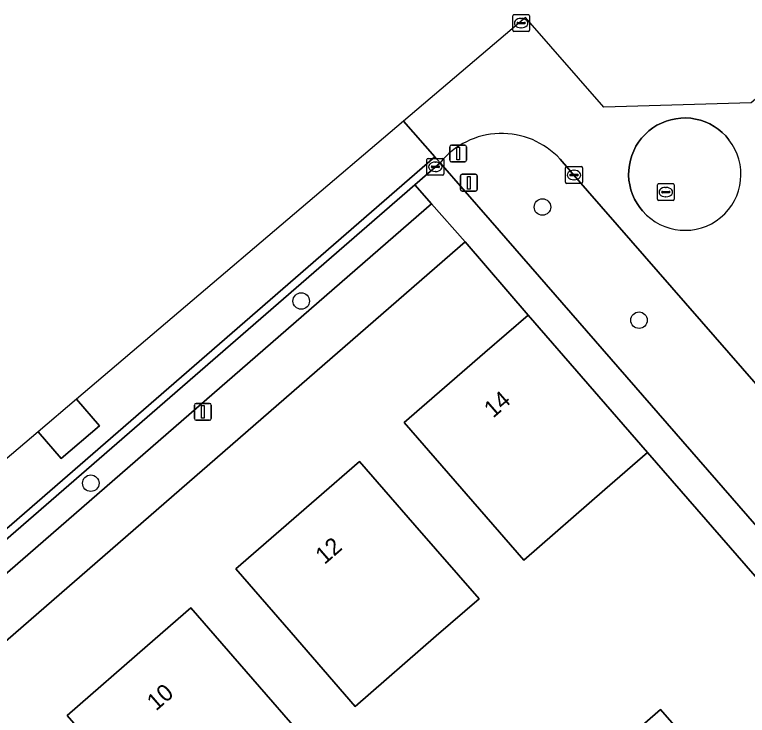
# Model space of a CAD drawing. Extents: x 155887 to 156869, y 383880 to 384678.
# Drawn here: x 156339.5 to 156382.93, y 384411.31 to 384452.87 of the extents above; entities that cross this region are included whole.
import ezdxf

# ---------------------------------------------------------------- set-up
doc = ezdxf.new("R2010")
doc.units = 0
for name, color, linetype in [('IMGEO_Afsluitpaal', 7, 'Continuous'), ('IMGEO_Berm_groen', 7, 'Continuous'), ('IMGEO_Boom', 7, 'Continuous'), ('IMGEO_Erf', 7, 'Continuous'), ('IMGEO_Kolk', 7, 'Continuous'), ('IMGEO_Lichtmast', 7, 'Continuous'), ('IMGEO_Muur', 7, 'Continuous'), ('IMGEO_Pand', 7, 'Continuous'), ('IMGEO_Pand_nummerreeks', 7, 'Continuous'), ('IMGEO_Parkeervlak_open', 7, 'Continuous'), ('IMGEO_Rijbaan_lokaal_gesloten', 7, 'Continuous'), ('IMGEO_Rijbaan_lokaal_open', 7, 'Continuous'), ('IMGEO_Rioolput', 7, 'Continuous'), ('IMGEO_Voetpad_open', 7, 'Continuous')]:
    doc.layers.add(name, color=color, linetype=linetype)

msp = doc.modelspace()

# ---------------------------------------------------------------- linework, layer by layer
at = {"layer": 'IMGEO_Afsluitpaal'}
for p, q in [((156365.295, 384444.236), (156365.295, 384445.036)), ((156365.295, 384445.036), (156365.295, 384444.236)), ((156365.395, 384445.136), (156366.185, 384445.136)), ((156366.185, 384445.136), (156365.395, 384445.136)), ((156366.285, 384445.036), (156366.285, 384444.236)), ((156366.285, 384444.236), (156366.285, 384445.036)), ((156366.185, 384444.136), (156365.395, 384444.136)), ((156365.395, 384444.136), (156366.185, 384444.136))]:
    msp.add_line(p, q, dxfattribs=at)
msp.add_lwpolyline([(156365.715, 384445.011), (156365.865, 384445.011), (156365.865, 384444.261), (156365.715, 384444.261), (156365.715, 384445.011)], dxfattribs=at)
for centre, start, end in [((156365.395, 384445.036), 90, 180), ((156365.395, 384445.036), 90, 180), ((156366.185, 384445.036), 0, 90), ((156366.185, 384445.036), 360, 90), ((156365.395, 384444.236), 180, 270), ((156365.395, 384444.236), 180, 270), ((156366.185, 384444.236), 270, 0), ((156366.185, 384444.236), 270, 0)]:
    msp.add_arc(centre, 0.1, start, end, dxfattribs=at)
at = {"layer": 'IMGEO_Berm_groen'}
for points in [[(156372.657, 384443.356), (156372.336, 384443.723), (156371.828, 384444.303)], [(156364.717, 384444.085), (156367.685, 384440.674), (156409.66, 384392.433), (156413.827, 384396.051), (156413.578, 384396.396), (156372.657, 384443.356)]]:
    msp.add_lwpolyline(points, dxfattribs=at)
msp.add_arc((156368.367, 384441.125), 4.699, 42.5519, 140.96, dxfattribs=at)
at = {"layer": 'IMGEO_Boom'}
for centre in [(156370.786, 384441.457), (156356.49, 384435.882), (156376.512, 384434.748), (156344.014, 384425.077)]:
    msp.add_circle(centre, 0.489, dxfattribs=at)
at = {"layer": 'IMGEO_Erf'}
for points in [[(156408.123, 384391.086), (156404.4, 384395.417), (156377.02, 384426.898), (156374.487, 384424.698), (156369.682, 384420.523), (156362.599, 384428.676), (156367.375, 384432.826), (156369.937, 384435.051), (156366.216, 384439.396), (156296.268, 384378.553), (156298.818, 384375.511), (156338.119, 384330.3), (156359.041, 384348.401)], [(156355.889, 384416.219), (156352.608, 384419.995), (156357.387, 384424.147), (156359.946, 384426.37), (156363.226, 384422.596), (156367.029, 384418.217), (156364.496, 384416.017), (156359.691, 384411.842)], [(156349.698, 384403.151), (156345.893, 384407.531), (156342.615, 384411.304), (156347.387, 384415.45), (156349.953, 384417.679), (156353.229, 384413.907), (156357.036, 384409.526), (156354.503, 384407.326)], [(156375.158, 384409.368), (156377.792, 384411.656), (156379.566, 384409.613), (156376.932, 384407.325)]]:
    msp.add_lwpolyline(points, close=True, dxfattribs=at)
at = {"layer": 'IMGEO_Kolk'}
for p, q in [((156364.016, 384444.346), (156364.868, 384444.346)), ((156363.941, 384443.42), (156363.941, 384444.272)), ((156364.2, 384443.84), (156364.2, 384443.852)), ((156364.243, 384443.889), (156364.641, 384443.889)), ((156364.429, 384444.126), (156364.454, 384444.126)), ((156364.684, 384443.852), (156364.684, 384443.84)), ((156364.942, 384444.272), (156364.942, 384443.42)), ((156372.232, 384443.857), (156373.084, 384443.857)), ((156364.638, 384443.803), (156364.24, 384443.803)), ((156364.452, 384443.566), (156364.427, 384443.566)), ((156372.157, 384442.931), (156372.157, 384443.783)), ((156372.645, 384443.637), (156372.67, 384443.637)), ((156373.158, 384443.783), (156373.158, 384442.931)), ((156364.868, 384443.346), (156364.016, 384443.346)), ((156372.416, 384443.351), (156372.416, 384443.363)), ((156372.854, 384443.314), (156372.456, 384443.314)), ((156372.459, 384443.4), (156372.857, 384443.4)), ((156372.668, 384443.077), (156372.643, 384443.077)), ((156372.9, 384443.363), (156372.9, 384443.351)), ((156373.084, 384442.857), (156372.232, 384442.857))]:
    msp.add_line(p, q, dxfattribs=at)
for points in [[(156364.016, 384444.346), (156364.868, 384444.346)], [(156363.941, 384443.42), (156363.941, 384444.272)], [(156364.942, 384444.272), (156364.942, 384443.42)], [(156372.232, 384443.857), (156373.084, 384443.857)], [(156372.157, 384442.931), (156372.157, 384443.783)], [(156373.158, 384443.783), (156373.158, 384442.931)], [(156364.868, 384443.346), (156364.016, 384443.346)], [(156373.084, 384442.857), (156372.232, 384442.857)]]:
    msp.add_lwpolyline(points, dxfattribs=at)
for centre, radius, start, end in [((156364.018, 384444.27), 0.0765, 91.552, 178.448), ((156364.018, 384444.27), 0.0765, 91.552, 178.448), ((156364.866, 384444.27), 0.0765, 1.552, 88.448), ((156364.866, 384444.27), 0.0765, 1.552, 88.448), ((156364.24, 384443.849), 0.0403, 85.8775, 175.7526), ((156364.645, 384443.851), 0.0386, 1.7309, 96.639), ((156372.234, 384443.781), 0.0765, 91.552, 178.448), ((156372.234, 384443.781), 0.0765, 91.552, 178.448), ((156373.082, 384443.781), 0.0765, 1.552, 88.448), ((156373.082, 384443.781), 0.0765, 1.552, 88.448), ((156364.018, 384443.422), 0.0765, 181.552, 268.448), ((156364.018, 384443.422), 0.0765, 181.552, 268.448), ((156364.237, 384443.839), 0.0366, 178.938, 274.7102), ((156364.641, 384443.846), 0.043, 264.8664, 352.4533), ((156364.866, 384443.422), 0.0765, 271.552, 358.448), ((156364.866, 384443.422), 0.0765, 271.552, 358.448), ((156372.456, 384443.36), 0.0403, 85.8775, 175.7526), ((156372.453, 384443.35), 0.0366, 178.938, 274.7102), ((156372.857, 384443.357), 0.043, 264.8664, 352.4533), ((156372.861, 384443.362), 0.0386, 1.7309, 96.639), ((156372.234, 384442.933), 0.0765, 181.552, 268.448), ((156372.234, 384442.933), 0.0765, 181.552, 268.448), ((156373.082, 384442.933), 0.0765, 271.552, 358.448), ((156373.082, 384442.933), 0.0765, 271.552, 358.448)]:
    msp.add_arc(centre, radius, start, end, dxfattribs=at)
for centre, major_axis, ratio, start_param, end_param in [((156364.428, 384443.846), (-0.387, 0.002), 0.722429, 4.712389, 7.853982), ((156364.453, 384443.846), (-0.39, 0.002), 0.717154, 1.570796, 4.712389), ((156372.644, 384443.357), (-0.387, 0.002), 0.722429, 4.712389, 7.853982), ((156372.669, 384443.357), (-0.39, 0.002), 0.717154, 1.570796, 4.712389)]:
    msp.add_ellipse(centre, major_axis=major_axis, ratio=ratio, start_param=start_param, end_param=end_param, dxfattribs=at)
at = {"layer": 'IMGEO_Lichtmast'}
for p, q in [((156365.93, 384442.501), (156365.93, 384443.301)), ((156365.93, 384443.301), (156365.93, 384442.501)), ((156366.03, 384443.401), (156366.82, 384443.401)), ((156366.82, 384443.401), (156366.03, 384443.401)), ((156366.92, 384443.301), (156366.92, 384442.501)), ((156366.92, 384442.501), (156366.92, 384443.301)), ((156366.82, 384442.401), (156366.03, 384442.401)), ((156366.03, 384442.401), (156366.82, 384442.401)), ((156350.163, 384428.915), (156350.163, 384429.715)), ((156350.163, 384429.715), (156350.163, 384428.915)), ((156350.263, 384429.815), (156351.053, 384429.815)), ((156351.053, 384429.815), (156350.263, 384429.815)), ((156351.153, 384429.715), (156351.153, 384428.915)), ((156351.153, 384428.915), (156351.153, 384429.715)), ((156351.053, 384428.815), (156350.263, 384428.815)), ((156350.263, 384428.815), (156351.053, 384428.815))]:
    msp.add_line(p, q, dxfattribs=at)
for points in [[(156366.35, 384443.276), (156366.5, 384443.276), (156366.5, 384442.526), (156366.35, 384442.526), (156366.35, 384443.276)], [(156350.583, 384429.69), (156350.733, 384429.69), (156350.733, 384428.94), (156350.583, 384428.94), (156350.583, 384429.69)]]:
    msp.add_lwpolyline(points, dxfattribs=at)
for centre, start, end in [((156366.03, 384443.301), 90, 180), ((156366.03, 384443.301), 90, 180), ((156366.82, 384443.301), 0, 90), ((156366.82, 384443.301), 360, 90), ((156366.03, 384442.501), 180, 270), ((156366.03, 384442.501), 180, 270), ((156366.82, 384442.501), 270, 0), ((156366.82, 384442.501), 270, 0), ((156350.263, 384429.715), 90, 180), ((156350.263, 384429.715), 90, 180), ((156351.053, 384429.715), 0, 90), ((156351.053, 384429.715), 360, 90), ((156350.263, 384428.915), 180, 270), ((156350.263, 384428.915), 180, 270), ((156351.053, 384428.915), 270, 0), ((156351.053, 384428.915), 270, 0)]:
    msp.add_arc(centre, 0.1, start, end, dxfattribs=at)
at = {"layer": 'IMGEO_Muur'}
msp.add_lwpolyline([(156404.4, 384395.417), (156377.02, 384426.898)], dxfattribs=at)
at = {"layer": 'IMGEO_Pand'}
for points in [[(156362.599, 384428.676), (156369.682, 384420.523), (156374.487, 384424.698), (156377.02, 384426.898), (156369.937, 384435.051), (156367.375, 384432.826)], [(156355.889, 384416.219), (156359.691, 384411.842), (156364.496, 384416.017), (156367.029, 384418.217), (156363.226, 384422.596), (156359.946, 384426.37), (156357.387, 384424.147), (156352.608, 384419.995)], [(156354.503, 384407.326), (156357.036, 384409.526), (156353.229, 384413.907), (156349.953, 384417.679), (156347.387, 384415.45), (156342.615, 384411.304), (156345.893, 384407.531), (156349.698, 384403.151)], [(156376.932, 384407.325), (156379.566, 384409.613), (156377.792, 384411.656), (156375.158, 384409.368)]]:
    msp.add_lwpolyline(points, close=True, dxfattribs=at)
at = {"layer": 'IMGEO_Parkeervlak_open'}
msp.add_lwpolyline([(156291.983, 384378.815), (156364.212, 384441.65), (156363.215, 384442.778), (156320.848, 384405.981), (156311.048, 384397.484), (156290.916, 384379.992)], close=True, dxfattribs=at)
at = {"layer": 'IMGEO_Rijbaan_lokaal_gesloten'}
for points in [[(156385.943, 384445.252), (156383.559, 384447.983), (156383.162, 384447.637), (156374.422, 384447.376), (156369.791, 384452.707), (156362.56, 384446.557)], [(156320.547, 384406.328), (156364.415, 384444.431), (156362.56, 384446.557), (156343.169, 384430.064), (156343.169, 384430.064), (156344.524, 384428.48), (156342.252, 384426.537), (156340.891, 384428.127), (156303.292, 384396.148)], [(156362.56, 384446.557), (156364.415, 384444.431), (156364.717, 384444.085)], [(156376.726, 384441.227), (156376.565, 384441.424), (156376.397, 384441.669), (156376.252, 384441.928), (156376.13, 384442.198), (156376.033, 384442.479), (156375.961, 384442.767), (156375.916, 384443.06), (156375.896, 384443.356), (156375.904, 384443.653), (156375.938, 384443.948), (156375.998, 384444.239), (156376.083, 384444.523), (156376.194, 384444.798), (156376.329, 384445.062), (156376.487, 384445.314), (156376.667, 384445.55), (156376.867, 384445.769), (156377.086, 384445.969), (156377.322, 384446.149), (156377.573, 384446.307), (156377.837, 384446.443), (156378.113, 384446.554), (156378.397, 384446.64), (156378.687, 384446.7), (156378.982, 384446.734), (156379.279, 384446.741), (156379.575, 384446.722), (156379.868, 384446.677), (156380.156, 384446.606), (156380.437, 384446.509), (156380.708, 384446.387), (156380.967, 384446.242), (156381.211, 384446.074), (156381.44, 384445.885), (156381.651, 384445.677), (156381.843, 384445.45)], [(156371.828, 384444.303), (156372.336, 384443.723), (156372.657, 384443.356), (156413.578, 384396.396), (156413.827, 384396.051)]]:
    msp.add_lwpolyline(points, dxfattribs=at)
for centre, radius, start, end in [((156368.367, 384441.125), 4.699, 42.5519, 140.96), ((156379.237, 384443.396), 3.318, 220.8228, 38.2421)]:
    msp.add_arc(centre, radius, start, end, dxfattribs=at)
at = {"layer": 'IMGEO_Rijbaan_lokaal_open'}
for points in [[(156381.843, 384445.45), (156381.651, 384445.677), (156381.44, 384445.885), (156381.211, 384446.074), (156380.967, 384446.242), (156380.708, 384446.387), (156380.437, 384446.509), (156380.156, 384446.606), (156379.868, 384446.677), (156379.575, 384446.722), (156379.279, 384446.741), (156378.982, 384446.734), (156378.687, 384446.7), (156378.397, 384446.64), (156378.113, 384446.554), (156377.837, 384446.443), (156377.573, 384446.307), (156377.322, 384446.149), (156377.086, 384445.969), (156376.867, 384445.769), (156376.667, 384445.55), (156376.487, 384445.314), (156376.329, 384445.062), (156376.194, 384444.798), (156376.083, 384444.523), (156375.998, 384444.239), (156375.938, 384443.948), (156375.904, 384443.653), (156375.896, 384443.356), (156375.916, 384443.06), (156375.961, 384442.767), (156376.033, 384442.479), (156376.13, 384442.198), (156376.252, 384441.928), (156376.397, 384441.669), (156376.565, 384441.424), (156376.726, 384441.227)], [(156320.848, 384405.981), (156363.215, 384442.778), (156364.717, 384444.085), (156364.415, 384444.431), (156320.547, 384406.328)]]:
    msp.add_lwpolyline(points, dxfattribs=at)
msp.add_lwpolyline([(156343.169, 384430.064), (156340.891, 384428.127), (156342.252, 384426.537), (156344.524, 384428.48), (156343.169, 384430.064)], close=True, dxfattribs=at)
msp.add_arc((156379.237, 384443.396), 3.318, 220.8228, 38.2421, dxfattribs=at)
at = {"layer": 'IMGEO_Rioolput'}
for p, q in [((156369.024, 384451.944), (156369.024, 384452.796)), ((156369.099, 384452.87), (156369.951, 384452.87)), ((156369.512, 384452.65), (156369.537, 384452.65)), ((156370.025, 384452.796), (156370.025, 384451.944)), ((156369.283, 384452.364), (156369.283, 384452.376)), ((156369.721, 384452.327), (156369.323, 384452.327)), ((156369.326, 384452.413), (156369.724, 384452.413)), ((156369.767, 384452.376), (156369.767, 384452.364)), ((156369.951, 384451.87), (156369.099, 384451.87)), ((156369.535, 384452.09), (156369.51, 384452.09)), ((156377.599, 384441.92), (156377.599, 384442.772)), ((156377.674, 384442.846), (156378.526, 384442.846)), ((156378.087, 384442.626), (156378.112, 384442.626)), ((156378.6, 384442.772), (156378.6, 384441.92)), ((156377.858, 384442.34), (156377.858, 384442.352)), ((156378.296, 384442.303), (156377.898, 384442.303)), ((156377.901, 384442.389), (156378.299, 384442.389)), ((156378.342, 384442.352), (156378.342, 384442.34)), ((156378.526, 384441.846), (156377.674, 384441.846)), ((156378.11, 384442.066), (156378.085, 384442.066))]:
    msp.add_line(p, q, dxfattribs=at)
for points in [[(156369.024, 384451.944), (156369.024, 384452.796)], [(156369.099, 384452.87), (156369.951, 384452.87)], [(156370.025, 384452.796), (156370.025, 384451.944)], [(156369.951, 384451.87), (156369.099, 384451.87)], [(156377.599, 384441.92), (156377.599, 384442.772)], [(156377.674, 384442.846), (156378.526, 384442.846)], [(156378.6, 384442.772), (156378.6, 384441.92)], [(156378.526, 384441.846), (156377.674, 384441.846)]]:
    msp.add_lwpolyline(points, dxfattribs=at)
for centre, radius, start, end in [((156369.101, 384452.794), 0.0765, 91.552, 178.448), ((156369.101, 384452.794), 0.0765, 91.552, 178.448), ((156369.949, 384452.794), 0.0765, 1.552, 88.448), ((156369.949, 384452.794), 0.0765, 1.552, 88.448), ((156369.323, 384452.373), 0.0403, 85.8775, 175.7526), ((156369.32, 384452.363), 0.0366, 178.938, 274.7102), ((156369.724, 384452.37), 0.043, 264.8664, 352.4533), ((156369.728, 384452.375), 0.0386, 1.7309, 96.639), ((156369.101, 384451.946), 0.0765, 181.552, 268.448), ((156369.101, 384451.946), 0.0765, 181.552, 268.448), ((156369.949, 384451.946), 0.0765, 271.552, 358.448), ((156369.949, 384451.946), 0.0765, 271.552, 358.448), ((156377.676, 384442.77), 0.0765, 91.552, 178.448), ((156377.676, 384442.77), 0.0765, 91.552, 178.448), ((156378.524, 384442.77), 0.0765, 1.552, 88.448), ((156378.524, 384442.77), 0.0765, 1.552, 88.448), ((156377.898, 384442.349), 0.0403, 85.8775, 175.7526), ((156377.895, 384442.339), 0.0366, 178.938, 274.7102), ((156378.299, 384442.346), 0.043, 264.8664, 352.4533), ((156378.303, 384442.351), 0.0386, 1.7309, 96.639), ((156377.676, 384441.922), 0.0765, 181.552, 268.448), ((156377.676, 384441.922), 0.0765, 181.552, 268.448), ((156378.524, 384441.922), 0.0765, 271.552, 358.448), ((156378.524, 384441.922), 0.0765, 271.552, 358.448)]:
    msp.add_arc(centre, radius, start, end, dxfattribs=at)
for centre, major_axis, ratio, start_param, end_param in [((156369.511, 384452.37), (-0.387, 0.002), 0.722429, 4.712389, 7.853982), ((156369.536, 384452.37), (-0.39, 0.002), 0.717154, 1.570796, 4.712389), ((156378.086, 384442.346), (-0.387, 0.002), 0.722429, 4.712389, 7.853982), ((156378.111, 384442.346), (-0.39, 0.002), 0.717154, 1.570796, 4.712389)]:
    msp.add_ellipse(centre, major_axis=major_axis, ratio=ratio, start_param=start_param, end_param=end_param, dxfattribs=at)
at = {"layer": 'IMGEO_Voetpad_open'}
msp.add_lwpolyline([(156367.685, 384440.674), (156364.717, 384444.085), (156363.215, 384442.778), (156364.212, 384441.65), (156366.216, 384439.396), (156369.937, 384435.051), (156377.02, 384426.898), (156404.4, 384395.417), (156408.123, 384391.086), (156409.66, 384392.433)], close=True, dxfattribs=at)
msp.add_lwpolyline([(156296.268, 384378.553), (156366.216, 384439.396), (156364.212, 384441.65), (156291.983, 384378.815), (156292.5, 384378.244), (156271.241, 384359.744), (156269.697, 384361.495)], dxfattribs=at)

# ---------------------------------------------------------------- texts
at = {"layer": 'IMGEO_Pand_nummerreeks'}
for s, p in [('14', (156367.864, 384428.905)), ('12', (156357.87, 384420.222)), ('10', (156347.882, 384411.535))]:
    msp.add_text(s, height=1, rotation=40.983, dxfattribs=at).set_placement(p)

doc.saveas('drawing.dxf')
